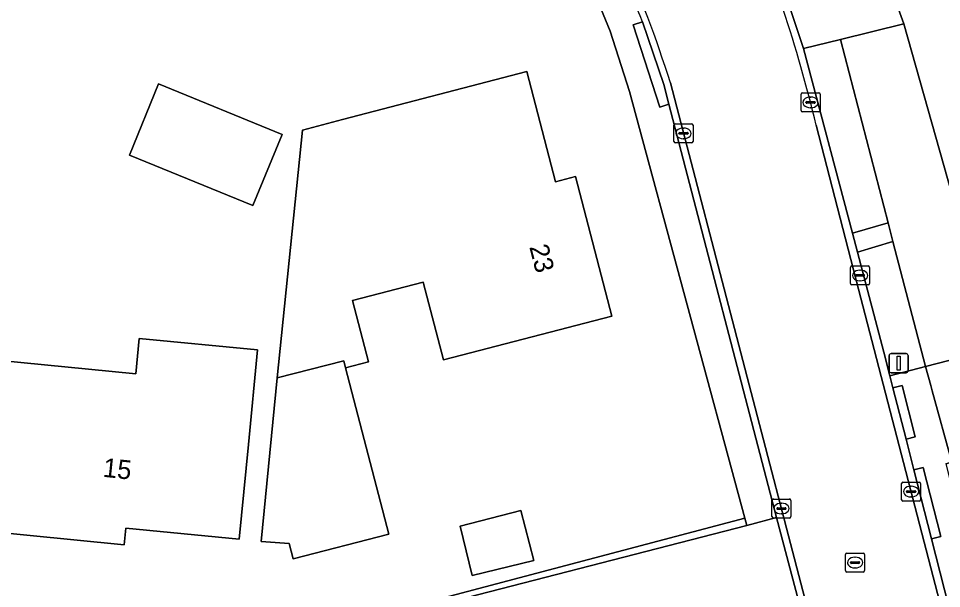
# Model space of a CAD drawing. Extents: x 162156 to 163172, y 378995 to 380779.
# Drawn here: x 162615.97 to 162664.49, y 380540.91 to 380570.89 of the extents above; entities that cross this region are included whole.
import ezdxf

# ---------------------------------------------------------------- set-up
doc = ezdxf.new("R2010")
doc.units = 0
for name, color, linetype in [('IMGEO_Erf', 7, 'Continuous'), ('IMGEO_Groenvoorziening', 7, 'Continuous'), ('IMGEO_Kolk', 7, 'Continuous'), ('IMGEO_Lichtmast', 7, 'Continuous'), ('IMGEO_Pand', 7, 'Continuous'), ('IMGEO_Pand_nummerreeks', 7, 'Continuous'), ('IMGEO_Rijbaan_lokaal_gesloten', 7, 'Continuous'), ('IMGEO_Rijbaan_lokaal_open', 7, 'Continuous'), ('IMGEO_Rioolput', 7, 'Continuous'), ('IMGEO_Voetpad_open', 7, 'Continuous')]:
    doc.layers.add(name, color=color, linetype=linetype)

msp = doc.modelspace()

# ---------------------------------------------------------------- linework, layer by layer
at = {"layer": 'IMGEO_Erf'}
for points in [[(162637.173, 380603.295), (162642.5, 380599.088), (162645.033, 380601.356), (162649.073, 380596.811), (162650.808, 380594.376), (162653.802, 380590.305), (162656.227, 380586.187), (162658.133, 380582.706), (162660.325, 380576.658), (162660.688, 380575.655), (162662.517, 380570.61), (162667.327, 380553.534), (162663.653, 380552.582), (162663.926, 380551.586), (162664.002, 380551.31), (162665.03, 380547.56), (162664.729, 380547.475), (162668.276, 380533.465), (162677.031, 380500), (162683.958, 380473.523)], [(162621.927, 380537.349), (162627.808, 380538.035), (162633.595, 380539.175), (162635.932, 380539.794), (162654.148, 380544.616), (162648.088, 380567.05), (162647.078, 380570.219), (162645.238, 380574.709), (162641.879, 380580.728)]]:
    msp.add_lwpolyline(points, dxfattribs=at)
for points in [[(162629.574, 380551.985), (162630.895, 380565.021), (162633.011, 380565.571), (162642.693, 380568.089), (162644.2, 380562.299), (162645.247, 380562.572), (162647.155, 380555.235), (162638.31, 380552.933), (162637.247, 380557.021), (162633.523, 380556.053), (162634.361, 380552.832), (162633.161, 380552.52), (162635.434, 380543.781), (162630.406, 380542.473), (162630.195, 380543.283), (162628.735, 380543.395)], [(162623.325, 380567.448), (162629.822, 380564.793), (162628.293, 380561.052), (162621.796, 380563.707)], [(162628.539, 380553.457), (162628.054, 380548.49), (162627.568, 380543.513), (162621.606, 380544.095), (162621.52, 380543.215), (162613.919, 380543.957), (162606.511, 380544.681), (162606.613, 380545.72), (162600.695, 380546.298), (162601.181, 380551.275), (162601.664, 380556.225), (162607.899, 380555.616), (162607.704, 380553.618), (162614.831, 380552.922), (162622.135, 380552.209), (162622.316, 380554.064)], [(162642.384, 380545.021), (162643.06, 380542.394), (162639.825, 380541.608), (162639.194, 380544.2)]]:
    msp.add_lwpolyline(points, close=True, dxfattribs=at)
at = {"layer": 'IMGEO_Groenvoorziening'}
for points in [[(162662.517, 380570.61), (162659.183, 380569.783), (162661.682, 380560.136), (162661.934, 380559.164), (162663.653, 380552.582), (162667.327, 380553.534)], [(162659.183, 380569.783), (162657.241, 380569.302), (162659.806, 380559.599), (162661.682, 380560.136)], [(162661.934, 380559.164), (162660.073, 380558.59), (162661.548, 380553.007), (162661.714, 380552.355), (162661.78, 380552.096), (162663.653, 380552.582)]]:
    msp.add_lwpolyline(points, close=True, dxfattribs=at)
at = {"layer": 'IMGEO_Kolk'}
for p, q in [((162657.109, 380566.047), (162657.109, 380566.899)), ((162657.184, 380566.973), (162658.036, 380566.973)), ((162658.11, 380566.899), (162658.11, 380566.047)), ((162657.368, 380566.467), (162657.368, 380566.479)), ((162657.806, 380566.43), (162657.408, 380566.43)), ((162657.411, 380566.516), (162657.809, 380566.516)), ((162657.597, 380566.753), (162657.622, 380566.753)), ((162657.852, 380566.479), (162657.852, 380566.467)), ((162658.036, 380565.973), (162657.184, 380565.973)), ((162657.62, 380566.193), (162657.595, 380566.193)), ((162650.503, 380565.345), (162651.355, 380565.345)), ((162650.428, 380564.419), (162650.428, 380565.271)), ((162650.687, 380564.839), (162650.687, 380564.851)), ((162650.73, 380564.888), (162651.128, 380564.888)), ((162650.916, 380565.125), (162650.941, 380565.125)), ((162651.171, 380564.851), (162651.171, 380564.839)), ((162651.429, 380565.271), (162651.429, 380564.419)), ((162651.355, 380564.345), (162650.503, 380564.345)), ((162651.125, 380564.802), (162650.727, 380564.802)), ((162650.939, 380564.565), (162650.914, 380564.565)), ((162659.711, 380556.947), (162659.711, 380557.799)), ((162659.786, 380557.873), (162660.638, 380557.873)), ((162660.199, 380557.653), (162660.224, 380557.653)), ((162660.712, 380557.799), (162660.712, 380556.947)), ((162659.97, 380557.367), (162659.97, 380557.379)), ((162660.408, 380557.33), (162660.01, 380557.33)), ((162660.013, 380557.416), (162660.411, 380557.416)), ((162660.222, 380557.093), (162660.197, 380557.093)), ((162660.454, 380557.379), (162660.454, 380557.367)), ((162660.638, 380556.873), (162659.786, 380556.873)), ((162662.394, 380545.584), (162662.394, 380546.436)), ((162662.469, 380546.51), (162663.321, 380546.51)), ((162663.395, 380546.436), (162663.395, 380545.584)), ((162662.653, 380546.004), (162662.653, 380546.016)), ((162663.091, 380545.967), (162662.693, 380545.967)), ((162662.696, 380546.053), (162663.094, 380546.053)), ((162662.882, 380546.29), (162662.907, 380546.29)), ((162663.137, 380546.016), (162663.137, 380546.004)), ((162655.579, 380544.695), (162655.579, 380545.547)), ((162655.654, 380545.621), (162656.506, 380545.621)), ((162656.58, 380545.547), (162656.58, 380544.695)), ((162663.321, 380545.51), (162662.469, 380545.51)), ((162662.905, 380545.73), (162662.88, 380545.73)), ((162655.838, 380545.115), (162655.838, 380545.127)), ((162656.276, 380545.078), (162655.878, 380545.078)), ((162655.881, 380545.164), (162656.279, 380545.164)), ((162656.067, 380545.401), (162656.092, 380545.401)), ((162656.322, 380545.127), (162656.322, 380545.115)), ((162656.506, 380544.621), (162655.654, 380544.621)), ((162656.09, 380544.841), (162656.065, 380544.841))]:
    msp.add_line(p, q, dxfattribs=at)
for points in [[(162657.109, 380566.047), (162657.109, 380566.899)], [(162657.184, 380566.973), (162658.036, 380566.973)], [(162658.11, 380566.899), (162658.11, 380566.047)], [(162658.036, 380565.973), (162657.184, 380565.973)], [(162650.503, 380565.345), (162651.355, 380565.345)], [(162650.428, 380564.419), (162650.428, 380565.271)], [(162651.429, 380565.271), (162651.429, 380564.419)], [(162651.355, 380564.345), (162650.503, 380564.345)], [(162659.711, 380556.947), (162659.711, 380557.799)], [(162659.786, 380557.873), (162660.638, 380557.873)], [(162660.712, 380557.799), (162660.712, 380556.947)], [(162660.638, 380556.873), (162659.786, 380556.873)], [(162662.394, 380545.584), (162662.394, 380546.436)], [(162662.469, 380546.51), (162663.321, 380546.51)], [(162663.395, 380546.436), (162663.395, 380545.584)], [(162655.579, 380544.695), (162655.579, 380545.547)], [(162655.654, 380545.621), (162656.506, 380545.621)], [(162656.58, 380545.547), (162656.58, 380544.695)], [(162663.321, 380545.51), (162662.469, 380545.51)], [(162656.506, 380544.621), (162655.654, 380544.621)]]:
    msp.add_lwpolyline(points, dxfattribs=at)
for centre, radius, start, end in [((162657.186, 380566.897), 0.0765, 91.552, 178.448), ((162657.186, 380566.897), 0.0765, 91.552, 178.448), ((162658.034, 380566.897), 0.0765, 1.552, 88.448), ((162658.034, 380566.897), 0.0765, 1.552, 88.448), ((162657.408, 380566.476), 0.0403, 85.8775, 175.7526), ((162657.405, 380566.466), 0.0366, 178.938, 274.7102), ((162657.809, 380566.473), 0.043, 264.8664, 352.4533), ((162657.813, 380566.478), 0.0386, 1.7309, 96.639), ((162657.186, 380566.049), 0.0765, 181.552, 268.448), ((162657.186, 380566.049), 0.0765, 181.552, 268.448), ((162658.034, 380566.049), 0.0765, 271.552, 358.448), ((162658.034, 380566.049), 0.0765, 271.552, 358.448), ((162650.505, 380565.269), 0.0765, 91.552, 178.448), ((162650.505, 380565.269), 0.0765, 91.552, 178.448), ((162651.353, 380565.269), 0.0765, 1.552, 88.448), ((162651.353, 380565.269), 0.0765, 1.552, 88.448), ((162650.727, 380564.848), 0.0403, 85.8775, 175.7526), ((162650.724, 380564.838), 0.0366, 178.938, 274.7102), ((162651.128, 380564.845), 0.043, 264.8664, 352.4533), ((162651.132, 380564.85), 0.0386, 1.7309, 96.639), ((162650.505, 380564.421), 0.0765, 181.552, 268.448), ((162650.505, 380564.421), 0.0765, 181.552, 268.448), ((162651.353, 380564.421), 0.0765, 271.552, 358.448), ((162651.353, 380564.421), 0.0765, 271.552, 358.448), ((162659.788, 380557.797), 0.0765, 91.552, 178.448), ((162659.788, 380557.797), 0.0765, 91.552, 178.448), ((162660.636, 380557.797), 0.0765, 1.552, 88.448), ((162660.636, 380557.797), 0.0765, 1.552, 88.448), ((162660.01, 380557.376), 0.0403, 85.8775, 175.7526), ((162660.007, 380557.366), 0.0366, 178.938, 274.7102), ((162660.411, 380557.373), 0.043, 264.8664, 352.4533), ((162660.415, 380557.378), 0.0386, 1.7309, 96.639), ((162659.788, 380556.949), 0.0765, 181.552, 268.448), ((162659.788, 380556.949), 0.0765, 181.552, 268.448), ((162660.636, 380556.949), 0.0765, 271.552, 358.448), ((162660.636, 380556.949), 0.0765, 271.552, 358.448), ((162662.471, 380546.434), 0.0765, 91.552, 178.448), ((162662.471, 380546.434), 0.0765, 91.552, 178.448), ((162663.319, 380546.434), 0.0765, 1.552, 88.448), ((162663.319, 380546.434), 0.0765, 1.552, 88.448), ((162662.693, 380546.013), 0.0403, 85.8775, 175.7526), ((162662.69, 380546.003), 0.0366, 178.938, 274.7102), ((162663.094, 380546.01), 0.043, 264.8664, 352.4533), ((162663.098, 380546.015), 0.0386, 1.7309, 96.639), ((162655.656, 380545.545), 0.0765, 91.552, 178.448), ((162655.656, 380545.545), 0.0765, 91.552, 178.448), ((162656.504, 380545.545), 0.0765, 1.552, 88.448), ((162656.504, 380545.545), 0.0765, 1.552, 88.448), ((162662.471, 380545.586), 0.0765, 181.552, 268.448), ((162662.471, 380545.586), 0.0765, 181.552, 268.448), ((162663.319, 380545.586), 0.0765, 271.552, 358.448), ((162663.319, 380545.586), 0.0765, 271.552, 358.448), ((162655.878, 380545.124), 0.0403, 85.8775, 175.7526), ((162655.875, 380545.114), 0.0366, 178.938, 274.7102), ((162656.279, 380545.121), 0.043, 264.8664, 352.4533), ((162656.283, 380545.126), 0.0386, 1.7309, 96.639), ((162655.656, 380544.697), 0.0765, 181.552, 268.448), ((162655.656, 380544.697), 0.0765, 181.552, 268.448), ((162656.504, 380544.697), 0.0765, 271.552, 358.448), ((162656.504, 380544.697), 0.0765, 271.552, 358.448)]:
    msp.add_arc(centre, radius, start, end, dxfattribs=at)
for centre, major_axis, ratio, start_param, end_param in [((162657.596, 380566.473), (-0.387, 0.002), 0.722429, 4.712389, 7.853982), ((162657.621, 380566.473), (-0.39, 0.002), 0.717154, 1.570796, 4.712389), ((162650.915, 380564.845), (-0.387, 0.002), 0.722429, 4.712389, 7.853982), ((162650.94, 380564.845), (-0.39, 0.002), 0.717154, 1.570796, 4.712389), ((162660.198, 380557.373), (-0.387, 0.002), 0.722429, 4.712389, 7.853982), ((162660.223, 380557.373), (-0.39, 0.002), 0.717154, 1.570796, 4.712389), ((162662.881, 380546.01), (-0.387, 0.002), 0.722429, 4.712389, 7.853982), ((162662.906, 380546.01), (-0.39, 0.002), 0.717154, 1.570796, 4.712389), ((162656.066, 380545.121), (-0.387, 0.002), 0.722429, 4.712389, 7.853982), ((162656.091, 380545.121), (-0.39, 0.002), 0.717154, 1.570796, 4.712389)]:
    msp.add_ellipse(centre, major_axis=major_axis, ratio=ratio, start_param=start_param, end_param=end_param, dxfattribs=at)
at = {"layer": 'IMGEO_Lichtmast'}
for p, q in [((162661.842, 380553.263), (162662.632, 380553.263)), ((162662.632, 380553.263), (162661.842, 380553.263)), ((162661.742, 380552.363), (162661.742, 380553.163)), ((162661.742, 380553.163), (162661.742, 380552.363)), ((162662.732, 380553.163), (162662.732, 380552.363)), ((162662.732, 380552.363), (162662.732, 380553.163)), ((162662.632, 380552.263), (162661.842, 380552.263)), ((162661.842, 380552.263), (162662.632, 380552.263))]:
    msp.add_line(p, q, dxfattribs=at)
msp.add_lwpolyline([(162662.162, 380553.138), (162662.312, 380553.138), (162662.312, 380552.388), (162662.162, 380552.388), (162662.162, 380553.138)], dxfattribs=at)
for centre, start, end in [((162661.842, 380553.163), 90, 180), ((162661.842, 380553.163), 90, 180), ((162662.632, 380553.163), 0, 90), ((162662.632, 380553.163), 360, 90), ((162661.842, 380552.363), 180, 270), ((162661.842, 380552.363), 180, 270), ((162662.632, 380552.363), 270, 0), ((162662.632, 380552.363), 270, 0)]:
    msp.add_arc(centre, 0.1, start, end, dxfattribs=at)
at = {"layer": 'IMGEO_Pand'}
for points in [[(162645.247, 380562.572), (162644.2, 380562.299), (162642.693, 380568.089), (162633.011, 380565.571), (162630.895, 380565.021), (162629.574, 380551.985), (162633.064, 380552.892), (162633.161, 380552.52), (162634.361, 380552.832), (162633.523, 380556.053), (162637.247, 380557.021), (162638.31, 380552.933), (162647.155, 380555.235)], [(162621.796, 380563.707), (162628.293, 380561.052), (162629.822, 380564.793), (162623.325, 380567.448)], [(162614.831, 380552.922), (162613.919, 380543.957), (162621.52, 380543.215), (162621.606, 380544.095), (162627.568, 380543.513), (162628.054, 380548.49), (162628.539, 380553.457), (162622.316, 380554.064), (162622.135, 380552.209)], [(162633.161, 380552.52), (162633.064, 380552.892), (162629.574, 380551.985), (162628.735, 380543.395), (162630.195, 380543.283), (162630.406, 380542.473), (162635.434, 380543.781)], [(162642.384, 380545.021), (162639.194, 380544.2), (162639.825, 380541.608), (162643.06, 380542.394)]]:
    msp.add_lwpolyline(points, close=True, dxfattribs=at)
at = {"layer": 'IMGEO_Rijbaan_lokaal_gesloten'}
for points in [[(162648.766, 380570.704), (162649.9, 380567.405), (162650.166, 380566.381), (162655.824, 380544.641), (162657.309, 380539.028), (162657.649, 380539.117), (162650.238, 380567.497)], [(162650.238, 380567.497), (162657.649, 380539.117), (162667.863, 380500), (162670.658, 380489.297), (162675.002, 380472.733), (162676.381, 380466.512), (162677.316, 380459.965), (162678.253, 380450.55), (162678.535, 380447.716), (162685.204, 380450.618), (162684.831, 380454.251), (162684.023, 380462.108), (162683.015, 380468.663), (162681.65, 380474.495), (162674.932, 380500), (162667.731, 380527.348), (162660.014, 380557.121), (162657.91, 380565.281)]]:
    msp.add_lwpolyline(points, dxfattribs=at)
for centre, radius, start, end in [((162592.135, 380549.372), 60.515, 20.64102, 31.05157), ((162592.506, 380549.545), 60.458, 17.27331, 31.09239), ((162592.506, 380549.545), 60.458, 17.27331, 31.09239), ((162577.264, 380545.555), 83.024, 13.74434, 22.4685)]:
    msp.add_arc(centre, radius, start, end, dxfattribs=at)
at = {"layer": 'IMGEO_Rijbaan_lokaal_open'}
for points in [[(162675.319, 380499.905), (162671.153, 380515.728), (162670.213, 380519.296), (162669.869, 380520.603), (162668.931, 380524.168), (162668.07, 380527.436), (162663.966, 380543.528), (162663.041, 380547.154), (162662.63, 380548.763), (162661.941, 380551.466), (162661.78, 380552.096), (162661.714, 380552.355), (162661.548, 380553.007), (162660.073, 380558.59), (162659.806, 380559.599), (162657.241, 380569.302), (162655.807, 380573.618), (162655.594, 380574.162), (162655.391, 380574.679), (162654.146, 380577.85), (162652.518, 380581.189), (162649.703, 380585.899)], [(162657.91, 380565.281), (162660.014, 380557.121), (162667.731, 380527.348), (162674.932, 380500)], [(162639.602, 380534.061), (162644.772, 380535.432), (162657.309, 380539.028), (162655.824, 380544.641), (162654.251, 380544.234), (162636.02, 380539.523), (162633.725, 380538.944), (162631.399, 380538.357), (162627.864, 380537.675)]]:
    msp.add_lwpolyline(points, dxfattribs=at)
msp.add_lwpolyline([(162635.932, 380539.794), (162636.02, 380539.523), (162654.251, 380544.234), (162654.148, 380544.616)], close=True, dxfattribs=at)
msp.add_arc((162577.264, 380545.555), 83.024, 13.74434, 22.4685, dxfattribs=at)
at = {"layer": 'IMGEO_Rioolput'}
for p, q in [((162659.447, 380541.854), (162659.447, 380542.706)), ((162659.522, 380542.78), (162660.374, 380542.78)), ((162659.935, 380542.56), (162659.96, 380542.56)), ((162660.448, 380542.706), (162660.448, 380541.854)), ((162659.706, 380542.274), (162659.706, 380542.286)), ((162660.144, 380542.237), (162659.746, 380542.237)), ((162659.749, 380542.323), (162660.147, 380542.323)), ((162660.19, 380542.286), (162660.19, 380542.274)), ((162660.374, 380541.78), (162659.522, 380541.78)), ((162659.958, 380542), (162659.933, 380542))]:
    msp.add_line(p, q, dxfattribs=at)
for points in [[(162659.447, 380541.854), (162659.447, 380542.706)], [(162659.522, 380542.78), (162660.374, 380542.78)], [(162660.448, 380542.706), (162660.448, 380541.854)], [(162660.374, 380541.78), (162659.522, 380541.78)]]:
    msp.add_lwpolyline(points, dxfattribs=at)
for centre, radius, start, end in [((162659.524, 380542.704), 0.0765, 91.552, 178.448), ((162659.524, 380542.704), 0.0765, 91.552, 178.448), ((162660.372, 380542.704), 0.0765, 1.552, 88.448), ((162660.372, 380542.704), 0.0765, 1.552, 88.448), ((162659.746, 380542.283), 0.0403, 85.8775, 175.7526), ((162659.743, 380542.273), 0.0366, 178.938, 274.7102), ((162660.147, 380542.28), 0.043, 264.8664, 352.4533), ((162660.151, 380542.285), 0.0386, 1.7309, 96.639), ((162659.524, 380541.856), 0.0765, 181.552, 268.448), ((162659.524, 380541.856), 0.0765, 181.552, 268.448), ((162660.372, 380541.856), 0.0765, 271.552, 358.448), ((162660.372, 380541.856), 0.0765, 271.552, 358.448)]:
    msp.add_arc(centre, radius, start, end, dxfattribs=at)
for centre, major_axis, ratio, start_param, end_param in [((162659.934, 380542.28), (-0.387, 0.002), 0.722429, 4.712389, 7.853982), ((162659.959, 380542.28), (-0.39, 0.002), 0.717154, 1.570796, 4.712389)]:
    msp.add_ellipse(centre, major_axis=major_axis, ratio=ratio, start_param=start_param, end_param=end_param, dxfattribs=at)
at = {"layer": 'IMGEO_Voetpad_open'}
for points in [[(162641.879, 380580.728), (162645.238, 380574.709), (162647.078, 380570.219), (162648.088, 380567.05), (162654.148, 380544.616), (162654.251, 380544.234), (162655.824, 380544.641), (162650.166, 380566.381), (162649.691, 380566.227), (162648.292, 380570.551), (162648.766, 380570.704)], [(162664.729, 380547.475), (162665.03, 380547.56), (162664.002, 380551.31), (162663.926, 380551.586), (162663.653, 380552.582), (162661.78, 380552.096), (162661.941, 380551.466), (162662.424, 380551.592), (162663.115, 380548.885), (162662.63, 380548.763), (162663.041, 380547.154), (162663.525, 380547.276), (162664.45, 380543.65), (162663.966, 380543.528), (162668.07, 380527.436), (162668.931, 380524.168), (162669.414, 380524.294), (162670.352, 380520.729), (162669.869, 380520.603), (162670.213, 380519.296), (162670.696, 380519.422), (162671.636, 380515.854), (162671.153, 380515.728), (162675.319, 380499.905)]]:
    msp.add_lwpolyline(points, dxfattribs=at)
for points in [[(162660.688, 380575.655), (162655.594, 380574.162), (162655.807, 380573.618), (162657.241, 380569.302), (162659.183, 380569.783), (162662.517, 380570.61)], [(162650.166, 380566.381), (162649.9, 380567.405), (162648.766, 380570.704), (162648.292, 380570.551), (162649.691, 380566.227)], [(162661.682, 380560.136), (162659.806, 380559.599), (162660.073, 380558.59), (162661.934, 380559.164)], [(162662.424, 380551.592), (162661.941, 380551.466), (162662.63, 380548.763), (162663.115, 380548.885)], [(162663.041, 380547.154), (162663.966, 380543.528), (162664.45, 380543.65), (162663.525, 380547.276)]]:
    msp.add_lwpolyline(points, close=True, dxfattribs=at)
msp.add_arc((162592.135, 380549.372), 60.515, 20.64102, 31.05157, dxfattribs=at)

# ---------------------------------------------------------------- texts
at = {"layer": 'IMGEO_Pand_nummerreeks'}
for s, rotation, p in [('23', 284.5758, (162642.818, 380558.879)), ('15', 354.0832, (162620.378, 380546.792))]:
    msp.add_text(s, height=1, rotation=rotation, dxfattribs=at).set_placement(p)

doc.saveas('drawing.dxf')
